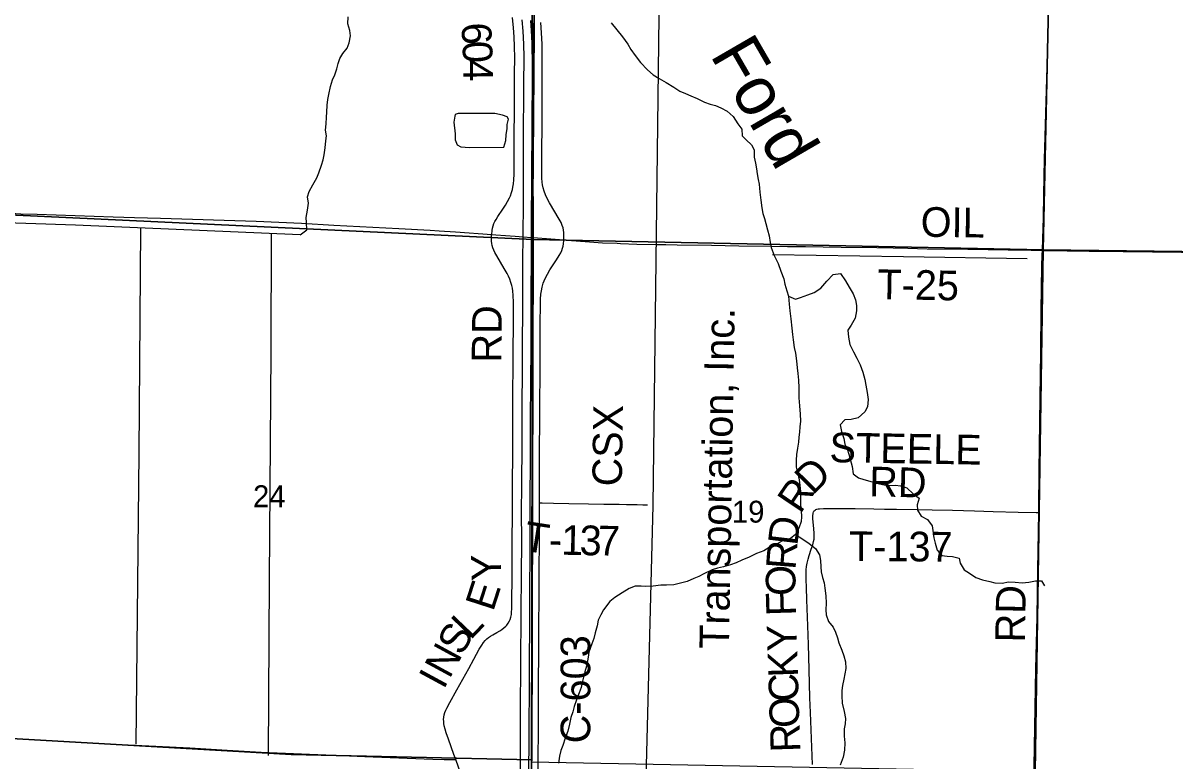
# Model space of a CAD drawing. Extents: x 1443599 to 1910620, y 1028088 to 1361369.
# Drawn here: x 1646892 to 1658538, y 1166571 to 1174029 of the extents above; entities that cross this region are included whole.
import ezdxf

# ---------------------------------------------------------------- set-up
doc = ezdxf.new("R2010")
doc.units = 0
for name, color, linetype in [('GM_X_County_Road', 7, 'Continuous'), ('GM_X_County_Road_Text', 7, 'Continuous'), ('GM_X_Interstate_Route', 7, 'Continuous'), ('GM_X_Minor_Lake', 7, 'Continuous'), ('GM_X_Minor_River', 7, 'Continuous'), ('GM_X_Minor_River_Text', 7, 'Continuous'), ('GM_X_Rail_Line', 7, 'Continuous'), ('GM_X_Rail_Line_Text', 7, 'Continuous'), ('GM_X_Section', 7, 'Continuous'), ('GM_X_Section_Text', 7, 'Continuous'), ('GM_X_Township', 7, 'Continuous'), ('GM_X_Township_Road', 7, 'Continuous'), ('GM_X_Township_Road_Text', 7, 'Continuous')]:
    doc.layers.add(name, color=color, linetype=linetype)

msp = doc.modelspace()

# ---------------------------------------------------------------- linework, layer by layer
at = {"layer": 'GM_X_County_Road'}
for points in [[(1651630, 1171892), (1651634, 1171932), (1651638, 1171956), (1651645, 1171979), (1651653, 1172002), (1651663, 1172024), (1651675, 1172045), (1651692, 1172073), (1651742, 1172147), (1651769, 1172189), (1651791, 1172224), (1651809, 1172261), (1651819, 1172284), (1651831, 1172315), (1651840, 1172347), (1651845, 1172371), (1651850, 1172404), (1651854, 1172445), (1651856, 1172503), (1651859, 1172782), (1651861, 1173250), (1651862, 1173520), (1651863, 1173676), (1651861, 1173791), (1651857, 1173890), (1651851, 1173980), (1651841, 1174086)], [(1652359, 1171838), (1652360, 1171880), (1652359, 1171913), (1652357, 1171937), (1652352, 1171960), (1652344, 1171983), (1652331, 1172013), (1652311, 1172048), (1652216, 1172211), (1652192, 1172255), (1652175, 1172292), (1652161, 1172331), (1652152, 1172363), (1652145, 1172395), (1652141, 1172420), (1652138, 1172461), (1652136, 1172511), (1652136, 1172626), (1652139, 1173102), (1652141, 1173323), (1652142, 1173487), (1652142, 1173709), (1652140, 1173815), (1652135, 1173930), (1652128, 1174036)], [(1651267, 1166587), (1651249, 1166638), (1651193, 1166793), (1651171, 1166855), (1651159, 1166894), (1651151, 1166925), (1651147, 1166949), (1651145, 1166973), (1651144, 1166989), (1651146, 1167013), (1651150, 1167037), (1651157, 1167060), (1651165, 1167083), (1651175, 1167105), (1651207, 1167162), (1651279, 1167291), (1651398, 1167507), (1651449, 1167601), (1651504, 1167701), (1651530, 1167743), (1651548, 1167769), (1651564, 1167788), (1651581, 1167805), (1651599, 1167820), (1651619, 1167834), (1651640, 1167847), (1651683, 1167870), (1651712, 1167886), (1651733, 1167900), (1651753, 1167915), (1651772, 1167932), (1651783, 1167945), (1651798, 1167965), (1651809, 1167987), (1651816, 1168002), (1651824, 1168026), (1651829, 1168051), (1651832, 1168076), (1651834, 1168109), (1651837, 1168503), (1651837, 1168733), (1651840, 1169127), (1651840, 1169373), (1651843, 1169677), (1651844, 1169964), (1651844, 1170202), (1651848, 1170653), (1651850, 1171047), (1651849, 1171203), (1651848, 1171277), (1651844, 1171318), (1651839, 1171351), (1651834, 1171376), (1651825, 1171407), (1651814, 1171439), (1651800, 1171469), (1651785, 1171498), (1651757, 1171549), (1651681, 1171675), (1651661, 1171711), (1651651, 1171733), (1651642, 1171756), (1651635, 1171779), (1651631, 1171802), (1651628, 1171826), (1651627, 1171851), (1651629, 1171883), (1651630, 1171892)], [(1652114, 1169180), (1652115, 1169572), (1652117, 1170155), (1652120, 1170516), (1652121, 1171000), (1652122, 1171173), (1652125, 1171239), (1652128, 1171288), (1652133, 1171321), (1652141, 1171361), (1652152, 1171401), (1652161, 1171424), (1652175, 1171455), (1652194, 1171491), (1652219, 1171534), (1652287, 1171636), (1652313, 1171678), (1652328, 1171707), (1652338, 1171729), (1652345, 1171752), (1652352, 1171775), (1652356, 1171799), (1652359, 1171831), (1652359, 1171838)], [(1652101, 1166471), (1652104, 1167004), (1652104, 1167185), (1652105, 1167390), (1652107, 1167636), (1652107, 1167800), (1652108, 1168005), (1652109, 1168153), (1652109, 1168292), (1652113, 1168998), (1652114, 1169180)], [(1651766, 1165184), (1651764, 1165193), (1651678, 1165441), (1651599, 1165665), (1651540, 1165827), (1651465, 1166036), (1651380, 1166276), (1651323, 1166430), (1651267, 1166587)]]:
    msp.add_lwpolyline(points, dxfattribs=at)
at = {"layer": 'GM_X_Interstate_Route'}
for points in [[(1651920, 1166480), (1651923, 1167071), (1651928, 1168056), (1651930, 1168466), (1651934, 1168778), (1651933, 1169106), (1651935, 1169336), (1651938, 1169795), (1651939, 1170123), (1651943, 1170550), (1651944, 1171371), (1651944, 1171633), (1651947, 1171868), (1651947, 1171896), (1651951, 1172191), (1651952, 1172832), (1651956, 1173406), (1651957, 1173685), (1651954, 1173816), (1651947, 1173948), (1651938, 1174062)], [(1652007, 1166393), (1652009, 1166849), (1652011, 1167374), (1652015, 1168146), (1652019, 1168819), (1652019, 1169098), (1652019, 1169196), (1652021, 1169623), (1652023, 1170017), (1652025, 1170394), (1652028, 1170755), (1652029, 1171149), (1652033, 1171805), (1652034, 1171862), (1652034, 1171920), (1652034, 1172051), (1652037, 1172429), (1652039, 1173053), (1652042, 1173446), (1652042, 1173660), (1652040, 1173762), (1652038, 1173824), (1652033, 1173955), (1652025, 1174053)]]:
    msp.add_lwpolyline(points, dxfattribs=at)
at = {"layer": 'GM_X_Minor_Lake'}
msp.add_line((1651249, 1173028), (1651260, 1172909), dxfattribs=at)
msp.add_lwpolyline([(1651260, 1172909), (1651261, 1172847), (1651280, 1172799), (1651318, 1172778), (1651406, 1172771), (1651754, 1172774), (1651773, 1172842), (1651776, 1172898), (1651785, 1172962), (1651788, 1173004), (1651799, 1173056), (1651787, 1173082), (1651739, 1173097), (1651661, 1173114), (1651415, 1173116), (1651325, 1173115), (1651291, 1173115), (1651261, 1173104), (1651256, 1173088), (1651249, 1173028)], dxfattribs=at)
at = {"layer": 'GM_X_Minor_River'}
for points in [[(1649695, 1171888), (1649761, 1171940), (1649757, 1172012), (1649755, 1172062), (1649767, 1172139), (1649777, 1172207), (1649769, 1172273), (1649783, 1172327), (1649823, 1172393), (1649861, 1172464), (1649881, 1172514), (1649911, 1172592), (1649925, 1172648), (1649935, 1172698), (1649945, 1172767), (1649953, 1172837), (1649959, 1172889), (1649951, 1172945), (1649955, 1173009), (1649961, 1173076), (1649963, 1173128), (1649967, 1173200), (1649973, 1173256), (1649983, 1173308), (1650001, 1173389), (1650019, 1173455), (1650043, 1173507), (1650063, 1173567), (1650079, 1173619), (1650095, 1173670), (1650125, 1173720), (1650170, 1173776), (1650188, 1173830), (1650204, 1173898), (1650196, 1173952), (1650176, 1174021), (1650178, 1174093)], [(1652838, 1174032), (1652894, 1173960), (1652954, 1173888), (1653008, 1173814), (1653038, 1173762), (1653082, 1173701), (1653135, 1173631), (1653207, 1173557), (1653263, 1173505), (1653323, 1173468), (1653393, 1173428), (1653473, 1173380), (1653533, 1173342), (1653589, 1173316), (1653643, 1173294), (1653707, 1173266), (1653782, 1173228), (1653838, 1173210), (1653894, 1173194), (1653948, 1173173), (1654012, 1173137), (1654070, 1173083), (1654118, 1173011), (1654158, 1172957), (1654164, 1172890), (1654202, 1172850), (1654258, 1172798), (1654284, 1172748), (1654284, 1172674), (1654296, 1172612), (1654306, 1172557), (1654314, 1172505), (1654324, 1172449), (1654334, 1172399), (1654342, 1172321), (1654351, 1172240), (1654363, 1172162), (1654373, 1172104), (1654389, 1172054), (1654403, 1172004), (1654419, 1171939), (1654435, 1171877), (1654445, 1171811), (1654457, 1171759), (1654487, 1171680), (1654525, 1171598), (1654555, 1171520), (1654583, 1171444), (1654595, 1171390), (1654613, 1171323), (1654631, 1171269), (1654637, 1171189), (1654643, 1171119), (1654653, 1171040), (1654665, 1170944), (1654673, 1170882), (1654679, 1170828), (1654689, 1170751), (1654703, 1170693), (1654713, 1170615), (1654719, 1170545), (1654725, 1170487), (1654731, 1170418), (1654735, 1170342), (1654737, 1170242), (1654743, 1170159), (1654749, 1170075), (1654751, 1170005), (1654747, 1169949), (1654741, 1169893), (1654735, 1169842), (1654733, 1169792), (1654723, 1169732), (1654711, 1169670), (1654707, 1169612), (1654709, 1169539), (1654723, 1169485), (1654739, 1169411), (1654745, 1169355), (1654751, 1169293)], [(1649695, 1171888), (1647423, 1171985), (1644909, 1172069)], [(1648080, 1171957), (1648062, 1169681), (1648031, 1166740)], [(1649374, 1166627), (1649382, 1168401), (1649400, 1170708), (1649404, 1171900)], [(1654469, 1171690), (1655795, 1171670), (1657043, 1171648)], [(1654631, 1171269), (1654701, 1171237), (1654751, 1171255), (1654825, 1171283), (1654889, 1171307), (1654957, 1171351), (1655018, 1171420), (1655084, 1171488), (1655156, 1171498), (1655208, 1171424), (1655246, 1171361), (1655284, 1171291), (1655310, 1171231), (1655318, 1171175), (1655320, 1171119), (1655304, 1171046), (1655264, 1170976), (1655232, 1170924), (1655236, 1170854), (1655250, 1170779), (1655288, 1170707), (1655322, 1170643), (1655356, 1170575), (1655384, 1170500), (1655404, 1170426), (1655414, 1170370), (1655426, 1170296), (1655438, 1170224), (1655430, 1170151), (1655404, 1170101), (1655334, 1170039), (1655266, 1170021), (1655202, 1170019), (1655152, 1169969), (1655166, 1169901), (1655190, 1169830), (1655202, 1169774), (1655224, 1169724), (1655240, 1169672), (1655256, 1169622), (1655276, 1169547), (1655286, 1169473), (1655338, 1169433), (1655392, 1169415), (1655452, 1169399), (1655520, 1169379), (1655598, 1169361), (1655653, 1169355), (1655713, 1169359), (1655763, 1169351), (1655829, 1169331), (1655893, 1169270), (1655951, 1169226), (1655933, 1169158), (1655935, 1169106), (1655971, 1169044), (1656037, 1169012), (1656085, 1168947), (1656095, 1168877), (1656101, 1168827), (1656115, 1168773), (1656135, 1168703), (1656183, 1168646), (1656235, 1168640), (1656290, 1168638), (1656356, 1168622), (1656368, 1168570), (1656408, 1168502), (1656462, 1168468), (1656524, 1168426), (1656594, 1168400), (1656668, 1168384), (1656718, 1168373), (1656790, 1168369), (1656854, 1168380), (1656923, 1168379), (1656995, 1168373), (1657061, 1168379), (1657127, 1168392), (1657189, 1168392), (1657221, 1168341)], [(1654751, 1169293), (1654753, 1169216), (1654753, 1169160), (1654759, 1169102), (1654761, 1169040), (1654759, 1168990), (1654737, 1168924), (1654703, 1168859), (1654651, 1168819), (1654565, 1168791), (1654515, 1168765), (1654446, 1168735), (1654382, 1168695), (1654308, 1168667), (1654232, 1168631), (1654160, 1168601), (1654102, 1168574), (1654044, 1168552), (1653974, 1168532), (1653913, 1168518), (1653859, 1168502), (1653775, 1168462), (1653725, 1168436), (1653675, 1168414), (1653605, 1168386), (1653553, 1168370), (1653471, 1168352), (1653397, 1168348), (1653341, 1168348), (1653262, 1168336), (1653190, 1168334), (1653140, 1168338), (1653082, 1168336), (1653020, 1168314), (1652948, 1168270), (1652876, 1168222), (1652826, 1168183), (1652760, 1168099), (1652735, 1168049), (1652707, 1167993), (1652695, 1167937), (1652677, 1167866), (1652663, 1167810), (1652643, 1167754), (1652611, 1167672), (1652605, 1167620), (1652589, 1167529), (1652573, 1167471), (1652559, 1167417), (1652545, 1167363), (1652535, 1167313), (1652515, 1167259), (1652487, 1167188), (1652465, 1167122), (1652449, 1167066), (1652429, 1167010), (1652417, 1166942), (1652401, 1166871), (1652373, 1166803), (1652349, 1166729), (1652329, 1166677), (1652315, 1166619), (1652307, 1166548)], [(1654703, 1168859), (1654777, 1168811), (1654841, 1168769), (1654903, 1168719), (1654943, 1168655), (1654953, 1168596), (1654957, 1168534), (1654961, 1168484), (1654975, 1168426), (1654991, 1168370), (1654999, 1168318), (1655009, 1168241), (1655011, 1168167), (1655009, 1168097), (1655011, 1168047), (1655035, 1167980), (1655081, 1167924), (1655107, 1167874), (1655127, 1167816), (1655141, 1167764), (1655170, 1167692), (1655192, 1167635), (1655206, 1167573), (1655210, 1167507), (1655202, 1167453), (1655192, 1167399), (1655177, 1167334), (1655171, 1167284), (1655169, 1167228), (1655173, 1167154), (1655195, 1167070), (1655207, 1167001), (1655203, 1166945), (1655195, 1166895), (1655193, 1166823), (1655201, 1166753), (1655197, 1166680), (1655183, 1166610), (1655155, 1166528)]]:
    msp.add_lwpolyline(points, dxfattribs=at)
at = {"layer": 'GM_X_Rail_Line'}
msp.add_lwpolyline([(1653132, 1159734), (1653132, 1159774), (1653117, 1161385), (1653128, 1163894), (1653262, 1169153), (1653342, 1175752), (1653360, 1180305), (1653421, 1187177), (1653422, 1187382)], dxfattribs=at)
at = {"layer": 'GM_X_Section'}
for points in [[(1652028, 1177118), (1652028, 1177094), (1652051, 1171840), (1646752, 1172091), (1646746, 1177387)], [(1657320, 1176992), (1657205, 1171736), (1652051, 1171840), (1652028, 1177094)], [(1662569, 1176958), (1662538, 1171674), (1657205, 1171736), (1657320, 1176992)], [(1652051, 1171840), (1652036, 1166584), (1649602, 1166636), (1646713, 1166800), (1646752, 1172091)], [(1657205, 1171736), (1657124, 1166461), (1652031, 1166558), (1652036, 1166584), (1652051, 1171840)], [(1662538, 1171674), (1662448, 1166419), (1657124, 1166461), (1657205, 1171736)], [(1652036, 1166584), (1652031, 1166558), (1652006, 1161277), (1648100, 1161492), (1646722, 1161506), (1646713, 1166800), (1649602, 1166636)]]:
    msp.add_lwpolyline(points, close=True, dxfattribs=at)
at = {"layer": 'GM_X_Township'}
for points in [[(1652031, 1166476), (1652042, 1171813), (1652064, 1174369), (1652005, 1175693), (1651997, 1177026), (1652055, 1182420)], [(1652055, 1182420), (1651997, 1177026), (1652005, 1175693), (1652064, 1174369), (1652042, 1171813), (1652031, 1166476)]]:
    msp.add_lwpolyline(points, dxfattribs=at)
at = {"layer": 'GM_X_Township_Road'}
for points in [[(1657198, 1171731), (1657203, 1171849), (1657208, 1172062), (1657212, 1172292), (1657220, 1172652), (1657226, 1172882), (1657246, 1173587), (1657253, 1173833), (1657266, 1174309), (1657281, 1174899), (1657299, 1175555), (1657303, 1175654), (1657304, 1175677)], [(1646769, 1172106), (1646869, 1172101), (1647033, 1172096), (1647804, 1172071), (1648017, 1172065), (1648280, 1172057), (1649248, 1172025), (1649706, 1172005), (1650034, 1171986), (1650690, 1171951), (1651008, 1171934)], [(1651008, 1171934), (1651099, 1171929), (1651263, 1171919), (1651630, 1171892)], [(1651630, 1171892), (1651672, 1171889), (1651868, 1171874), (1651947, 1171868), (1652034, 1171862)], [(1652034, 1171862), (1652048, 1171861), (1652228, 1171848), (1652359, 1171838)], [(1652359, 1171838), (1652392, 1171835), (1652620, 1171818), (1652752, 1171809), (1652899, 1171803), (1652933, 1171801)], [(1652933, 1171801), (1653096, 1171795), (1653293, 1171792), (1653391, 1171790), (1653506, 1171788), (1653851, 1171783), (1654130, 1171778), (1654458, 1171774), (1654622, 1171771), (1654802, 1171769), (1654983, 1171766), (1655163, 1171764), (1655524, 1171759), (1655688, 1171756), (1655836, 1171753), (1656033, 1171748), (1656443, 1171742), (1656853, 1171738), (1657083, 1171734), (1657198, 1171731)], [(1657161, 1169081), (1657162, 1169125), (1657167, 1169503), (1657174, 1170241), (1657181, 1170701), (1657186, 1171127), (1657192, 1171570), (1657195, 1171685), (1657198, 1171731)], [(1657198, 1171731), (1657227, 1171731), (1657671, 1171723), (1658015, 1171719), (1658606, 1171713), (1659066, 1171712), (1659377, 1171710), (1659788, 1171708), (1660723, 1171701), (1661166, 1171699), (1661905, 1171693), (1662397, 1171686), (1662534, 1171683)], [(1652114, 1169180), (1652140, 1169180), (1652255, 1169177), (1652411, 1169174), (1652608, 1169169), (1652764, 1169168), (1652854, 1169167), (1652920, 1169165), (1652994, 1169164), (1653100, 1169162), (1653158, 1169161), (1653207, 1169160)], [(1654874, 1166535), (1654853, 1167060), (1654847, 1167208), (1654840, 1167495), (1654832, 1167749), (1654826, 1167938), (1654818, 1168201), (1654814, 1168324), (1654811, 1168406), (1654809, 1168471), (1654811, 1168504), (1654814, 1168537), (1654819, 1168569), (1654829, 1168609), (1654840, 1168648), (1654861, 1168711), (1654876, 1168757), (1654885, 1168789), (1654889, 1168813), (1654890, 1168838), (1654890, 1168871), (1654887, 1168920), (1654877, 1169018), (1654876, 1169043), (1654877, 1169059), (1654879, 1169067), (1654881, 1169077), (1654884, 1169088), (1654887, 1169094), (1654891, 1169100)], [(1654891, 1169100), (1654899, 1169107), (1654909, 1169112), (1654919, 1169116), (1654931, 1169118), (1654946, 1169120), (1654984, 1169122), (1655025, 1169124), (1655156, 1169124), (1655304, 1169124), (1655493, 1169118), (1655600, 1169117), (1655723, 1169115), (1655936, 1169112), (1656084, 1169110), (1656289, 1169105), (1656511, 1169098), (1656699, 1169093), (1656954, 1169085), (1657134, 1169082), (1657161, 1169081)], [(1657079, 1163809), (1657079, 1163831), (1657080, 1163879), (1657080, 1163941), (1657082, 1164041), (1657083, 1164157), (1657084, 1164231), (1657085, 1164317), (1657088, 1164549), (1657090, 1164681), (1657094, 1165124), (1657095, 1165189), (1657097, 1165304), (1657100, 1165468), (1657106, 1165927), (1657133, 1167502), (1657144, 1168026), (1657153, 1168502), (1657161, 1169081)], [(1646724, 1166804), (1646938, 1166792), (1647692, 1166749), (1647954, 1166735), (1648233, 1166721), (1648577, 1166703), (1648741, 1166694), (1648954, 1166680), (1649298, 1166661), (1649708, 1166644), (1650036, 1166629), (1650347, 1166615), (1650774, 1166601), (1651036, 1166589), (1651151, 1166587), (1651217, 1166587), (1651267, 1166587)]]:
    msp.add_lwpolyline(points, dxfattribs=at)

# ---------------------------------------------------------------- texts
at = {"layer": 'GM_X_County_Road_Text'}
for s, rotation, p in [('6', 273.6088, (1651322, 1174025)), ('0', 272.4362, (1651333, 1173842)), ('4', 270.4788, (1651341, 1173660)), ('RD', 89.5069, (1651728, 1170596)), ('Y', 91.8821, (1651729, 1168398)), ('E', 72.0842, (1651644, 1168073)), ('S', 60.9034, (1651328, 1167624)), ('L', 46.3395, (1651414, 1167785)), ('C-603', 90, (1652627, 1166749)), ('N', 61.5302, (1651203, 1167393)), ('I', 61.539, (1651144, 1167285))]:
    msp.add_text(s, height=300, rotation=rotation, dxfattribs=at).set_placement(p)
at = {"layer": 'GM_X_Minor_River_Text'}
msp.add_text('Ford', height=500.3, rotation=300.087, dxfattribs=at).set_placement((1653832, 1173707))
at = {"layer": 'GM_X_Rail_Line_Text'}
for s, rotation, p in [('Transportation, Inc.', 89.0222, (1654029, 1167703)), ('CSX', 89.2047, (1652946, 1169345))]:
    msp.add_text(s, height=299, rotation=rotation, dxfattribs=at).set_placement(p)
at = {"layer": 'GM_X_Section_Text'}
for s, p in [('24', (1649217, 1169136)), ('19', (1654059, 1168980))]:
    msp.add_text(s, height=221, rotation=0, dxfattribs=at).set_placement(p)
at = {"layer": 'GM_X_Township_Road_Text'}
for s, rotation, p in [('OIL', 359.1745, (1655966, 1171870)), ('T-25', 358.9389, (1655527, 1171240)), ('STEELE', 359.0513, (1655044, 1169591)), ('D', 45.1339, (1654878, 1169252)), ('RD', 358.5266, (1655444, 1169247)), ('R', 56.1227, (1654750, 1169059)), ('T', 351.2099, (1651943, 1168698)), ('D', 83.2708, (1654720, 1168740)), ('1', 358.6606, (1652330, 1168656)), ('3', 359.0327, (1652517, 1168652)), ('7', 359.1199, (1652702, 1168649)), ('T-137', 359.7327, (1655242, 1168591)), ('-', 358.0981, (1652204, 1168660)), ('R', 85.4639, (1654701, 1168498)), ('O', 90.1603, (1654702, 1168240)), ('RD', 89.0213, (1657021, 1167767)), ('F', 91.7583, (1654708, 1168040)), ('Y', 91.7707, (1654719, 1167684)), ('K', 91.7743, (1654728, 1167420)), ('C', 91.7702, (1654735, 1167174)), ('O', 91.7707, (1654743, 1166910)), ('R', 91.7722, (1654751, 1166663))]:
    msp.add_text(s, height=300, rotation=rotation, dxfattribs=at).set_placement(p)

doc.saveas('drawing.dxf')
